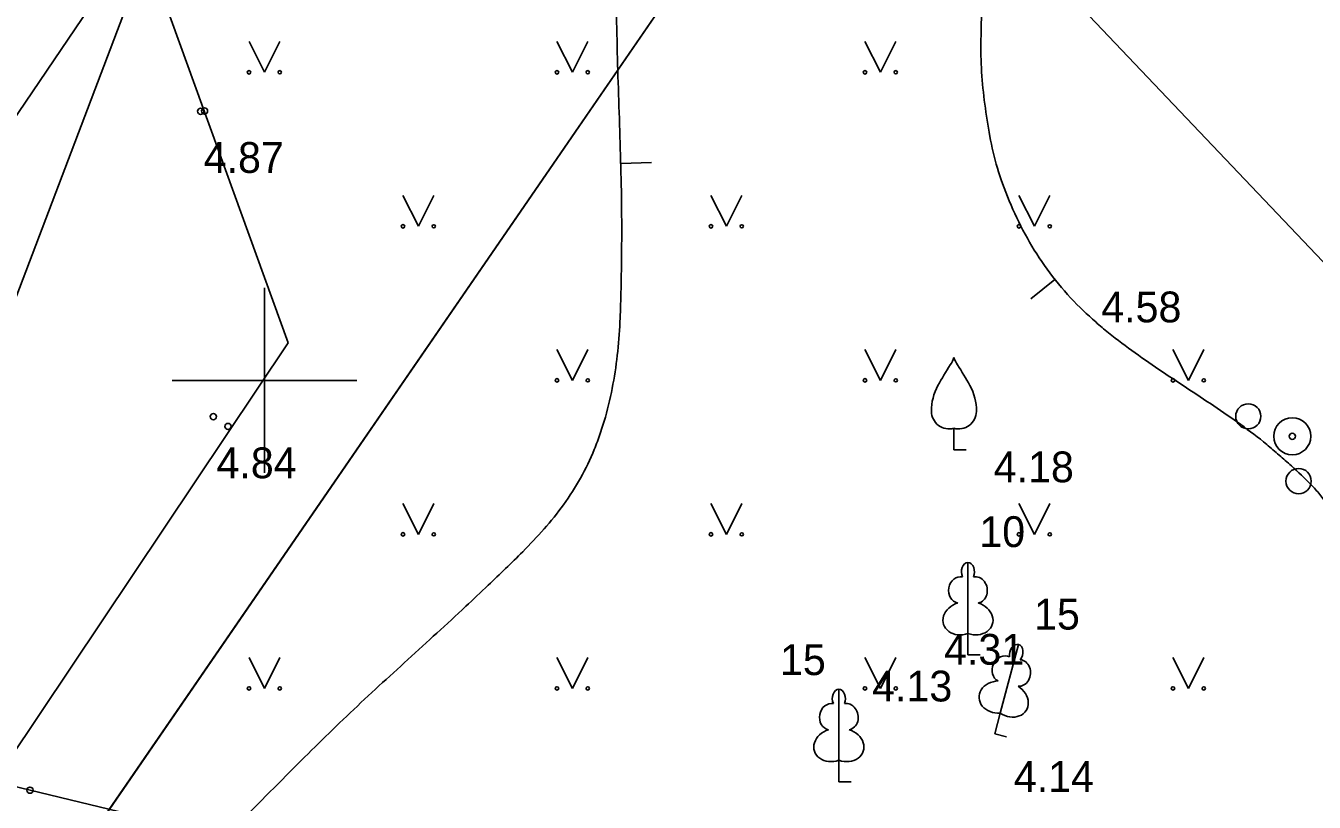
# Model space of a CAD drawing. Extents: x 519536 to 519949, y 326041 to 326519.
# Drawn here: x 519746.13 to 519767.04, y 326293.15 to 326305.75 of the extents above; entities that cross this region are included whole.
import ezdxf

# ---------------------------------------------------------------- set-up
doc = ezdxf.new("R2010")
doc.units = 0
for name, color, linetype in [('APGS_VADP_ZSPR_####_#', 7, 'Continuous'), ('BUVE_EKAS_####_####_#', 7, 'Continuous'), ('CELI_CAPM_####_####_#', 7, 'Continuous'), ('ELEK_VADV_ZSPR_####_#', 7, 'Continuous'), ('GEOD_ELEM_####_####_#', 7, 'Continuous'), ('RELJ_AATZ_####_TKST_#', 7, 'Continuous'), ('RELJ_ELEM_####_####_#', 7, 'Continuous'), ('RELJ_HORZ_PAMT_####_#', 7, 'Continuous'), ('ROBZ_UZMR_####_####_#', 7, 'Continuous'), ('SAKT_VADV_PKAB_####_#', 7, 'Continuous'), ('TERT_DIAM_####_TKST_#', 7, 'Continuous'), ('TERT_ELEM_####_####_#', 7, 'Continuous')]:
    doc.layers.add(name, color=color, linetype=linetype)

msp = doc.modelspace()

# ---------------------------------------------------------------- linework, layer by layer
at = {"layer": 'APGS_VADP_ZSPR_####_#'}
msp.add_line((519734.931, 326287.98), (519748.511, 326308.049), dxfattribs=at)
at = {"layer": 'BUVE_EKAS_####_####_#'}
msp.add_lwpolyline([(519777.076, 326291.53), (519763.078, 326306.251)], dxfattribs=at)
at = {"layer": 'CELI_CAPM_####_####_#'}
for points in [[(519750.384, 326300.608), (519745.202, 326314.906), (519744.799, 326316.247)], [(519742.319, 326288.559), (519750.384, 326300.608)]]:
    msp.add_lwpolyline(points, dxfattribs=at)
at = {"layer": 'ELEK_VADV_ZSPR_####_#'}
msp.add_line((519735.78, 326274.544), (519748.511, 326308.049), dxfattribs=at)
at = {"layer": 'GEOD_ELEM_####_####_#'}
for p, q in [((519750, 326301.5), (519750, 326300)), ((519748.5, 326300), (519750, 326300)), ((519750, 326300), (519750, 326298.5)), ((519750, 326300), (519751.5, 326300))]:
    msp.add_line(p, q, dxfattribs=at)
at = {"layer": 'RELJ_ELEM_####_####_#'}
for centre in [(519748.964, 326304.367), (519749.028, 326304.372), (519749.172, 326299.411), (519749.41, 326299.252), (519766.687, 326299.092), (519746.194, 326293.348)]:
    msp.add_circle(centre, 0.05, dxfattribs=at)
at = {"layer": 'RELJ_HORZ_PAMT_####_#'}
for p, q in [((519755.784, 326303.52), (519756.284, 326303.533)), ((519762.442, 326301.324), (519762.832, 326301.638))]:
    msp.add_line(p, q, dxfattribs=at)
for points in [[(519756.875, 326310.733), (519756.576, 326310.365), (519756.311, 326309.99), (519755.957, 326309.165), (519755.866, 326308.745), (519755.798, 326308.323), (519755.731, 326307.475), (519755.717, 326305.91), (519755.759, 326304.345), (519755.799, 326302.779), (519755.782, 326301.215), (519755.776, 326301.014)], [(519768.948, 326293.865), (519768.921, 326294.111), (519768.883, 326294.41), (519768.813, 326294.701), (519768.703, 326295.02), (519768.583, 326295.334), (519768.309, 326295.948), (519767.393, 326297.732), (519767.262, 326297.968), (519767.135, 326298.146), (519766.991, 326298.309), (519766.674, 326298.61), (519766.474, 326298.787), (519766.272, 326298.96), (519765.85, 326299.282), (519764.969, 326299.879), (519764.083, 326300.484), (519763.651, 326300.814), (519763.445, 326300.993), (519763.244, 326301.18), (519762.843, 326301.624), (519762.499, 326302.115), (519762.215, 326302.638), (519761.984, 326303.193), (519761.831, 326303.702), (519761.733, 326304.221), (519761.633, 326305.267), (519761.639, 326305.799), (519761.654, 326306.331), (519761.7, 326307.394), (519761.719, 326307.746)], [(519755.776, 326301.014), (519755.736, 326300.473), (519755.659, 326299.936), (519755.535, 326299.404), (519755.453, 326299.139), (519755.355, 326298.876), (519754.857, 326297.981), (519754.194, 326297.219), (519753.633, 326296.675)], [(519753.633, 326296.675), (519753.269, 326296.332), (519752.33, 326295.469), (519751.394, 326294.605), (519750.483, 326293.715), (519748.434, 326291.569), (519748.15, 326291.244), (519747.878, 326290.909), (519747.608, 326290.571), (519747.33, 326290.239), (519746.453, 326289.302), (519745.983, 326288.864), (519745.484, 326288.448), (519744.624, 326287.875), (519743.747, 326287.45)]]:
    msp.add_spline(points, degree=3, dxfattribs=at)
at = {"layer": 'ROBZ_UZMR_####_####_#'}
msp.add_line((519725.483, 326261.055), (519766.634, 326320.884), dxfattribs=at)
msp.add_lwpolyline([(519670.304, 326321.355), (519737.746, 326345.414), (519745.717, 326337.069), (519750.347, 326341.449), (519761.947, 326329.667), (519768.36, 326323.393), (519766.634, 326320.884), (519725.483, 326261.055)], close=True, dxfattribs=at)
at = {"layer": 'SAKT_VADV_PKAB_####_#'}
msp.add_lwpolyline([(519822.572, 326274.904), (519730.824, 326297.06)], dxfattribs=at)
at = {"layer": 'TERT_ELEM_####_####_#'}
for p, q in [((519749.75, 326305.5), (519750, 326305)), ((519750, 326305), (519750.25, 326305.5)), ((519754.75, 326305.5), (519755, 326305)), ((519755, 326305), (519755.25, 326305.5)), ((519759.75, 326305.5), (519760, 326305)), ((519760, 326305), (519760.25, 326305.5)), ((519752.25, 326303), (519752.5, 326302.5)), ((519752.5, 326302.5), (519752.75, 326303)), ((519757.25, 326303), (519757.5, 326302.5)), ((519757.5, 326302.5), (519757.75, 326303)), ((519762.25, 326303), (519762.5, 326302.5)), ((519762.5, 326302.5), (519762.75, 326303)), ((519754.75, 326300.5), (519755, 326300)), ((519755, 326300), (519755.25, 326300.5)), ((519759.75, 326300.5), (519760, 326300)), ((519760, 326300), (519760.25, 326300.5)), ((519764.75, 326300.5), (519765, 326300)), ((519765, 326300), (519765.25, 326300.5)), ((519761.194, 326299.222), (519761.194, 326298.87)), ((519761.194, 326298.87), (519761.394, 326298.87)), ((519752.25, 326298), (519752.5, 326297.5)), ((519752.5, 326297.5), (519752.75, 326298)), ((519757.25, 326298), (519757.5, 326297.5)), ((519757.5, 326297.5), (519757.75, 326298)), ((519762.25, 326298), (519762.5, 326297.5)), ((519762.5, 326297.5), (519762.75, 326298)), ((519761.422, 326295.89), (519761.422, 326295.543)), ((519761.422, 326295.543), (519761.622, 326295.543)), ((519749.75, 326295.5), (519750, 326295)), ((519750, 326295), (519750.25, 326295.5)), ((519754.75, 326295.5), (519755, 326295)), ((519755, 326295), (519755.25, 326295.5)), ((519759.75, 326295.5), (519760, 326295)), ((519760, 326295), (519760.25, 326295.5)), ((519764.75, 326295.5), (519765, 326295)), ((519765, 326295), (519765.25, 326295.5)), ((519761.946, 326294.599), (519761.856, 326294.264)), ((519761.856, 326294.264), (519762.049, 326294.212)), ((519759.326, 326293.833), (519759.326, 326293.486)), ((519759.326, 326293.486), (519759.526, 326293.486))]:
    msp.add_line(p, q, dxfattribs=at)
for points in [[(519761.422, 326297.043), (519761.422, 326295.89)], [(519761.512, 326296.811), (519761.511, 326296.812)], [(519762.244, 326295.713), (519761.946, 326294.599)], [(519762.271, 326295.465), (519762.27, 326295.466)], [(519759.326, 326294.986), (519759.326, 326293.833)], [(519759.416, 326294.754), (519759.415, 326294.755)]]:
    msp.add_lwpolyline(points, dxfattribs=at)
for centre, radius in [((519749.75, 326305), 0.028), ((519750.25, 326305), 0.0263), ((519754.75, 326305), 0.028), ((519755.25, 326305), 0.0263), ((519759.75, 326305), 0.028), ((519760.25, 326305), 0.0263), ((519752.25, 326302.5), 0.028), ((519752.75, 326302.5), 0.0263), ((519757.25, 326302.5), 0.028), ((519757.75, 326302.5), 0.0263), ((519762.25, 326302.5), 0.028), ((519762.75, 326302.5), 0.0263), ((519754.75, 326300), 0.028), ((519755.25, 326300), 0.0263), ((519759.75, 326300), 0.028), ((519760.25, 326300), 0.0263), ((519764.75, 326300), 0.028), ((519765.25, 326300), 0.0263), ((519765.973, 326299.416), 0.204), ((519766.687, 326299.092), 0.301), ((519766.79, 326298.364), 0.205), ((519752.25, 326297.5), 0.028), ((519752.75, 326297.5), 0.0263), ((519757.25, 326297.5), 0.028), ((519757.75, 326297.5), 0.0263), ((519762.25, 326297.5), 0.028), ((519762.75, 326297.5), 0.0263), ((519749.75, 326295), 0.028), ((519750.25, 326295), 0.0263), ((519754.75, 326295), 0.028), ((519755.25, 326295), 0.0263), ((519759.75, 326295), 0.028), ((519760.25, 326295), 0.0263), ((519764.75, 326295), 0.028), ((519765.25, 326295), 0.0263)]:
    msp.add_circle(centre, radius, dxfattribs=at)
for centre, radius, start, end in [((519760.777, 326300.508), 0.439, 324.3837, 341.712), ((519761.611, 326300.508), 0.439, 198.288, 215.6163), ((519773.819, 326292.474), 14.88, 148.4844, 149.9901), ((519748.569, 326292.474), 14.88, 30.0099, 31.5156), ((519761.718, 326299.495), 0.89, 151.757, 179.9138), ((519760.67, 326299.495), 0.89, 0.0862, 28.243), ((519761.118, 326299.501), 0.29, 181.0782, 285.2823), ((519761.27, 326299.501), 0.29, 254.7177, 358.9218)]:
    msp.add_arc(centre, radius, start, end, dxfattribs=at)
for centre, major_axis, ratio, start_param, end_param in [((519761.422, 326296.893), (0, -0.15), 0.707107, 3.14537, 5.287485), ((519761.422, 326296.893), (0, -0.15), 0.707107, 0.995701, 3.137816), ((519761.294, 326296.598), (-0.039, -0.212), 0.861323, 3.141593, 6.283185), ((519761.55, 326296.598), (0.039, -0.212), 0.861323, 0, 3.141593), ((519761.332, 326296.136), (0.307, 0.095), 0.814445, 1.570796, 4.752015), ((519761.512, 326296.136), (-0.307, 0.095), 0.814445, 1.531171, 4.712389), ((519762.005, 326295.316), (-0.092, -0.195), 0.861323, 3.141593, 6.283185), ((519762.206, 326295.568), (-0.039, -0.145), 0.707107, 3.14537, 5.287485), ((519762.205, 326295.568), (-0.039, -0.145), 0.707107, 0.995701, 3.137816), ((519762.253, 326295.25), (-0.018, -0.215), 0.861323, 0, 3.141593), ((519761.923, 326294.86), (0.321, 0.012), 0.814445, 1.570796, 4.752015), ((519759.326, 326294.836), (0, -0.15), 0.707107, 3.14537, 5.287485), ((519759.326, 326294.836), (0, -0.15), 0.707107, 0.995701, 3.137816), ((519762.096, 326294.814), (-0.272, 0.171), 0.814445, 1.531171, 4.712389), ((519759.198, 326294.541), (-0.039, -0.212), 0.861323, 3.141593, 6.283185), ((519759.454, 326294.541), (0.039, -0.212), 0.861323, 0, 3.141593), ((519759.236, 326294.079), (0.307, 0.095), 0.814445, 1.570796, 4.752015), ((519759.416, 326294.079), (-0.307, 0.095), 0.814445, 1.531171, 4.712389)]:
    msp.add_ellipse(centre, major_axis=major_axis, ratio=ratio, start_param=start_param, end_param=end_param, dxfattribs=at)

# ---------------------------------------------------------------- texts
at = {"layer": 'RELJ_AATZ_####_TKST_#'}
for s, p in [('4.87', (519749.014, 326303.367)), (' 4.58', (519763.4, 326300.941)), ('4.84', (519749.222, 326298.411)), ('4.18', (519761.84, 326298.345)), (' 4.31', (519760.849, 326295.384)), ('4.13', (519759.866, 326294.788)), ('4.14', (519762.167, 326293.319))]:
    msp.add_text(s, height=0.5, dxfattribs=at).set_placement(p)
at = {"layer": 'TERT_DIAM_####_TKST_#'}
for s, p in [(' 10', (519761.421, 326297.294)), (' 15', (519762.309, 326295.955)), ('15', (519758.37, 326295.216))]:
    msp.add_text(s, height=0.5, dxfattribs=at).set_placement(p)

doc.saveas('drawing.dxf')
